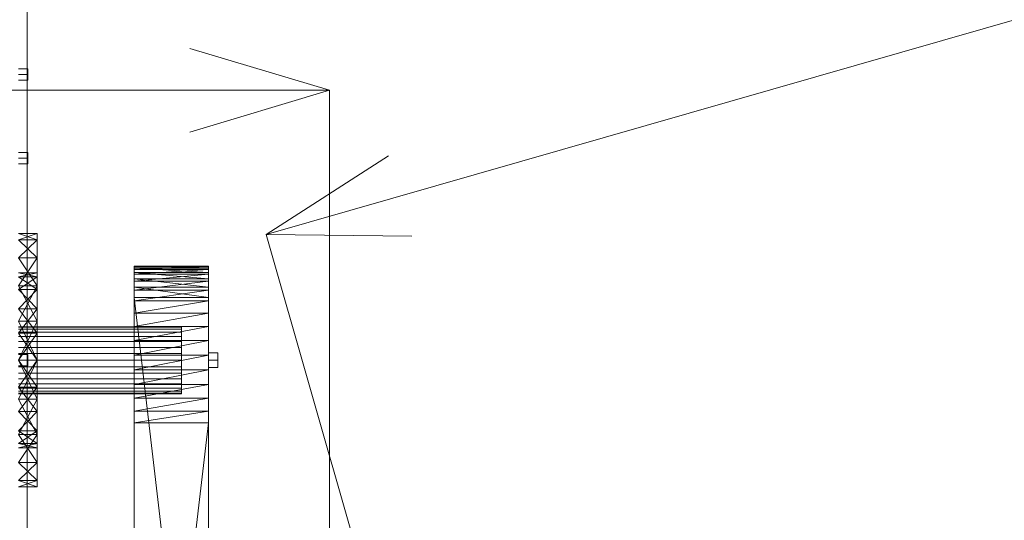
# Model space of a CAD drawing. Header units: millimetres. Extents: x -1970 to 61924, y -58230 to 6847.
# Tile 343 of 656: x 2267 to 3326, y -35062 to -34524. Entities that reach past the tile are written whole.
import ezdxf

# ---------------------------------------------------------------- set-up
doc = ezdxf.new("R2010")
doc.units = ezdxf.units.MM
doc.layers.add('COTAS_P', color=1, linetype='Continuous', lineweight=0)
doc.layers.add('frontal_secador', color=7, linetype='Continuous', lineweight=0)
doc.dimstyles.new('R19_100', dxfattribs={"dimtxt": 250, "dimasz": 150, "dimexe": 150, "dimexo": 80, "dimgap": 100, "dimtad": 1, "dimtih": 1, "dimtoh": 1, "dimdsep": 46, "dimcen": 0.09, "dimadec": 0, "dimazin": 0, "dimtfac": 1, "dimtdec": 4, "dimtofl": 0, "dimtmove": 0, "dimatfit": 3, "dimfxl": 1, "dimtolj": 1, "dimtzin": 0, "dimarcsym": 0})

# ---------------------------------------------------------------- blocks, each defined once
blk = doc.blocks.new('DIM_R26_43')
at = {"layer": 'COTAS_P'}
for p, q in [((-1750, -34600), (-1600, -34555)), ((2600, -34600), (2450, -34555)), ((-1750, -35500), (-1750, -34600)), ((-1750, -34600), (2600, -34600)), ((-1750, -34600), (-1600, -34645)), ((2600, -34600), (2450, -34645)), ((2600, -35500), (2600, -34600))]:
    blk.add_line(p, q, dxfattribs=at)
blk.add_text('4350 P', height=250, dxfattribs=at).set_placement((425, -34500))
blk = doc.blocks.new('DIM_R26_44')
at = {"layer": 'COTAS_P'}
for p, q in [((2531.9, -34754.9), (6515, -33612.7)), ((6515, -33612.7), (6358.4, -33610.8)), ((6515, -33612.7), (6383.2, -33697.3)), ((6763.1, -34477.9), (6515, -33612.7)), ((2531.9, -34754.9), (2663.7, -34670.3)), ((2780, -35620), (2531.9, -34754.9)), ((2531.9, -34754.9), (2688.5, -34756.8))]:
    blk.add_line(p, q, dxfattribs=at)
blk.add_text('4143.62 P', height=250, rotation=16, dxfattribs=at).set_placement((4495.9, -34087.7))

msp = doc.modelspace()

# ---------------------------------------------------------------- linework, layer by layer
at = {"layer": 'frontal_secador'}
for p, q in [((2275, -35865), (2275, -33925)), ((2276, -34576.938), (2266, -34576.938)), ((2276, -34583), (2276, -34576.938)), ((2266, -34583), (2276, -34583)), ((2276, -34589.062), (2266, -34589.062)), ((2276, -34589.062), (2276, -34583)), ((2276, -34666.856), (2266, -34666.856)), ((2266, -34672.918), (2276, -34672.918)), ((2276, -34672.918), (2276, -34666.856)), ((2276, -34678.98), (2276, -34672.918)), ((2276, -34678.98), (2266, -34678.98)), ((2286, -34760.656), (2266, -34754)), ((2286, -34754), (2266, -34754)), ((2286, -34754), (2266, -34760.656)), ((2286, -34760.656), (2286, -34754)), ((2286, -34779.974), (2266, -34760.656)), ((2286, -34760.656), (2266, -34760.656)), ((2286, -34760.656), (2266, -34779.974)), ((2286, -34810.061), (2286, -34760.656)), ((2286, -34760.656), (2286, -34779.974)), ((2286, -34760.656), (2286, -34890)), ((2286, -34760.656), (2286, -34813.952)), ((2286, -34760.656), (2286, -34800.601)), ((2286, -34760.656), (2286, -34796)), ((2286, -34810.061), (2266, -34779.974)), ((2286, -34779.974), (2266, -34779.974)), ((2286, -34779.974), (2266, -34810.061)), ((2286, -34779.974), (2286, -34810.061)), ((2390, -34789.148), (2390, -34795.776)), ((2390, -34791.246), (2390, -34789.148)), ((2390, -34792.393), (2390, -34789.148)), ((2390, -34789.148), (2390, -34789.534)), ((2390, -34789.148), (2390, -34811.626)), ((2390, -34805.193), (2390, -34789.148)), ((2390, -34789.148), (2390, -35529.09)), ((2390, -34853.63), (2390, -34789.148)), ((2470, -34791.246), (2390, -34789.148)), ((2470, -34789.148), (2390, -34789.148)), ((2470, -34789.148), (2390, -34789.534)), ((2390, -34789.534), (2390, -34792.393)), ((2470, -34789.534), (2390, -34789.534)), ((2470, -34789.534), (2390, -34792.393)), ((2390, -34795.776), (2390, -34791.246)), ((2470, -34795.776), (2390, -34791.246)), ((2470, -34791.246), (2390, -34791.246)), ((2470, -34795.776), (2470, -34789.148)), ((2470, -34789.148), (2470, -34791.246)), ((2470, -34789.148), (2470, -34792.393)), ((2470, -34789.534), (2470, -34789.148)), ((2470, -34811.626), (2470, -34789.148)), ((2470, -34789.148), (2470, -34805.193)), ((2470, -35529.09), (2470, -34789.148)), ((2470, -34789.148), (2470, -34853.63)), ((2470, -34792.393), (2470, -34789.534)), ((2470, -34791.246), (2470, -34795.776)), ((2286, -34800.601), (2266, -34796)), ((2286, -34796), (2266, -34796)), ((2286, -34796), (2266, -34800.601)), ((2286, -34813.952), (2266, -34800.601)), ((2286, -34800.601), (2266, -34800.601)), ((2286, -34800.601), (2266, -34813.952)), ((2286, -34796), (2286, -34800.601)), ((2286, -34810.061), (2286, -34796)), ((2286, -34800.601), (2286, -34813.952)), ((2286, -34810.061), (2286, -34800.601)), ((2390, -34805.193), (2390, -34792.393)), ((2390, -34792.393), (2390, -34797.656)), ((2470, -34792.393), (2390, -34792.393)), ((2470, -34792.393), (2390, -34797.656)), ((2390, -34795.776), (2390, -34811.626)), ((2390, -34802.625), (2390, -34795.776)), ((2470, -34802.625), (2390, -34795.776)), ((2470, -34795.776), (2390, -34795.776)), ((2390, -34797.656), (2390, -34805.193)), ((2470, -34797.656), (2390, -34797.656)), ((2470, -34797.656), (2390, -34805.193)), ((2390, -34811.626), (2390, -34802.625)), ((2470, -34811.626), (2390, -34802.625)), ((2470, -34802.625), (2390, -34802.625)), ((2470, -34792.393), (2470, -34805.193)), ((2470, -34797.656), (2470, -34792.393)), ((2470, -34811.626), (2470, -34795.776)), ((2470, -34795.776), (2470, -34802.625)), ((2470, -34805.193), (2470, -34797.656)), ((2470, -34802.625), (2470, -34811.626)), ((2286, -34847.974), (2266, -34810.061)), ((2286, -34810.061), (2266, -34810.061)), ((2286, -34810.061), (2266, -34847.974)), ((2286, -34890), (2286, -34810.061)), ((2286, -34810.061), (2286, -34847.974)), ((2286, -34969.939), (2286, -34810.061)), ((2286, -34810.061), (2286, -34813.952)), ((2286, -34810.061), (2286, -34834.748)), ((2286, -34810.061), (2286, -34860.952)), ((2390, -34826.293), (2390, -34805.193)), ((2390, -34805.193), (2390, -34814.817)), ((2390, -34853.63), (2390, -34805.193)), ((2470, -34805.193), (2390, -34805.193)), ((2470, -34805.193), (2390, -34814.817)), ((2390, -34811.626), (2390, -35502.557)), ((2390, -34822.557), (2390, -34811.626)), ((2390, -34811.626), (2390, -35529.09)), ((2470, -34822.557), (2390, -34811.626)), ((2470, -34811.626), (2390, -34811.626)), ((2470, -34805.193), (2470, -34826.293)), ((2470, -34814.817), (2470, -34805.193)), ((2470, -34805.193), (2470, -34853.63)), ((2470, -35502.557), (2470, -34811.626)), ((2470, -34811.626), (2470, -34822.557)), ((2470, -35529.09), (2470, -34811.626)), ((2286, -34834.748), (2266, -34813.952)), ((2286, -34813.952), (2266, -34813.952)), ((2286, -34813.952), (2266, -34834.748)), ((2286, -34890), (2286, -34813.952)), ((2286, -34813.952), (2286, -34834.748)), ((2390, -34814.817), (2390, -34826.293)), ((2470, -34814.817), (2390, -34814.817)), ((2470, -34814.817), (2390, -34826.293)), ((2390, -35502.557), (2390, -34822.557)), ((2470, -35502.557), (2390, -34822.557)), ((2470, -34822.557), (2390, -34822.557)), ((2470, -34826.293), (2470, -34814.817)), ((2470, -34822.557), (2470, -35502.557)), ((2390, -34853.63), (2390, -34826.293)), ((2390, -34826.293), (2390, -34839.338)), ((2470, -34826.293), (2390, -34826.293)), ((2470, -34826.293), (2390, -34839.338)), ((2470, -34826.293), (2470, -34853.63)), ((2470, -34839.338), (2470, -34826.293)), ((2286, -34860.952), (2266, -34834.748)), ((2286, -34834.748), (2266, -34834.748)), ((2286, -34834.748), (2266, -34860.952)), ((2286, -34890), (2286, -34834.748)), ((2286, -34834.748), (2286, -34860.952)), ((2390, -34839.338), (2390, -34853.63)), ((2470, -34839.338), (2390, -34839.338)), ((2470, -34839.338), (2390, -34853.63)), ((2470, -34853.63), (2470, -34839.338)), ((2286, -34890), (2266, -34847.974)), ((2286, -34847.974), (2266, -34847.974)), ((2286, -34847.974), (2266, -34890)), ((2441, -34854), (2266, -34854)), ((2441, -34854.692), (2266, -34854.692)), ((2286, -34847.974), (2286, -34890)), ((2390, -34884.527), (2390, -34853.63)), ((2390, -34853.63), (2390, -34868.818)), ((2390, -34915.96), (2390, -34853.63)), ((2390, -35657.375), (2390, -34853.63)), ((2390, -34853.63), (2390, -35529.09)), ((2470, -34853.63), (2390, -34853.63)), ((2470, -34853.63), (2390, -34868.818)), ((2441, -34854.692), (2441, -34854)), ((2441, -34856.74), (2441, -34854.692)), ((2470, -34853.63), (2470, -34884.527)), ((2470, -34868.818), (2470, -34853.63)), ((2470, -34853.63), (2470, -34915.96)), ((2470, -34853.63), (2470, -35657.375)), ((2470, -35529.09), (2470, -34853.63)), ((2441, -34856.74), (2266, -34856.74)), ((2441, -34860.067), (2266, -34860.067)), ((2286, -34890), (2266, -34860.952)), ((2286, -34860.952), (2266, -34860.952)), ((2286, -34860.952), (2266, -34890)), ((2441, -34864.544), (2266, -34864.544)), ((2286, -34890), (2286, -34860.952)), ((2286, -34969.939), (2286, -34860.952)), ((2441, -34860.067), (2441, -34856.74)), ((2441, -34864.544), (2441, -34860.067)), ((2441, -34869.999), (2441, -34864.544)), ((2441, -34869.999), (2266, -34869.999)), ((2441, -34876.223), (2266, -34876.223)), ((2390, -34868.818), (2390, -34884.527)), ((2470, -34868.818), (2390, -34868.818)), ((2470, -34868.818), (2390, -34884.527)), ((2441, -34876.223), (2441, -34869.999)), ((2441, -34882.977), (2441, -34876.223)), ((2470, -34884.527), (2470, -34868.818)), ((2441, -34882.977), (2266, -34882.977)), ((2276, -34883.938), (2266, -34883.938)), ((2276, -34890), (2276, -34883.938)), ((2390, -34915.96), (2390, -34884.527)), ((2390, -34884.527), (2390, -34900.371)), ((2470, -34884.527), (2390, -34884.527)), ((2470, -34884.527), (2390, -34900.371)), ((2441, -34890), (2441, -34882.977)), ((2470, -34890), (2470, -34882.206)), ((2480, -34882.206), (2470, -34882.206)), ((2470, -34884.527), (2470, -34915.96)), ((2470, -34900.371), (2470, -34884.527)), ((2480, -34890), (2480, -34882.206)), ((2266, -34890), (2286, -34890)), ((2286, -34890), (2266, -34932.026)), ((2286, -34932.026), (2266, -34890)), ((2286, -34890), (2266, -34919.048)), ((2286, -34919.048), (2266, -34890)), ((2266, -34890), (2441, -34890)), ((2266, -34890), (2276, -34890)), ((2276, -34896.062), (2266, -34896.062)), ((2441, -34897.023), (2266, -34897.023)), ((2276, -34896.062), (2276, -34890)), ((2286, -34919.048), (2286, -34890)), ((2286, -34890), (2286, -34969.939)), ((2286, -34932.026), (2286, -34890)), ((2286, -34945.252), (2286, -34890)), ((2286, -34890), (2286, -35019.344)), ((2286, -34966.048), (2286, -34890)), ((2441, -34897.023), (2441, -34890)), ((2441, -34897.023), (2441, -34903.777)), ((2470, -34890), (2470, -34897.794)), ((2470, -34890), (2480, -34890)), ((2480, -34897.794), (2470, -34897.794)), ((2480, -34897.794), (2480, -34890)), ((2441, -34903.777), (2266, -34903.777)), ((2390, -34900.371), (2390, -34915.96)), ((2470, -34900.371), (2390, -34900.371)), ((2470, -34900.371), (2390, -34915.96)), ((2441, -34903.777), (2441, -34910.001)), ((2470, -34915.96), (2470, -34900.371)), ((2441, -34910.001), (2266, -34910.001)), ((2441, -34915.456), (2266, -34915.456)), ((2286, -34919.048), (2266, -34919.048)), ((2286, -34919.048), (2266, -34945.252)), ((2286, -34945.252), (2266, -34919.048)), ((2286, -34919.048), (2286, -34945.252)), ((2286, -34919.048), (2286, -34969.939)), ((2390, -34944.852), (2390, -34915.96)), ((2390, -34915.96), (2390, -34930.91)), ((2390, -35657.375), (2390, -34915.96)), ((2470, -34915.96), (2390, -34915.96)), ((2470, -34915.96), (2390, -34930.91)), ((2441, -34910.001), (2441, -34915.456)), ((2441, -34915.456), (2441, -34919.933)), ((2470, -34915.96), (2470, -34944.852)), ((2470, -34930.91), (2470, -34915.96)), ((2470, -34915.96), (2470, -35657.375)), ((2441, -34919.933), (2266, -34919.933)), ((2441, -34923.26), (2266, -34923.26)), ((2441, -34925.308), (2266, -34925.308)), ((2441, -34926), (2266, -34926)), ((2441, -34919.933), (2441, -34923.26)), ((2441, -34923.26), (2441, -34925.308)), ((2441, -34925.308), (2441, -34926)), ((2286, -34932.026), (2266, -34932.026)), ((2286, -34932.026), (2266, -34969.939)), ((2286, -34969.939), (2266, -34932.026)), ((2286, -34969.939), (2286, -34932.026)), ((2390, -34930.91), (2390, -34944.852)), ((2470, -34930.91), (2390, -34930.91)), ((2470, -34930.91), (2390, -34944.852)), ((2470, -34944.852), (2470, -34930.91)), ((2286, -34945.252), (2266, -34945.252)), ((2286, -34945.252), (2266, -34966.048)), ((2286, -34966.048), (2266, -34945.252)), ((2286, -34945.252), (2286, -34966.048)), ((2286, -34945.252), (2286, -34969.939)), ((2390, -35637.443), (2390, -34944.852)), ((2390, -34944.852), (2390, -34957.443)), ((2390, -35657.375), (2390, -34944.852)), ((2470, -34944.852), (2390, -34944.852)), ((2470, -34944.852), (2390, -34957.443)), ((2470, -34944.852), (2470, -35637.443)), ((2470, -34957.443), (2470, -34944.852)), ((2470, -34944.852), (2470, -35657.375)), ((2390, -34957.443), (2390, -35637.443)), ((2470, -34957.443), (2390, -34957.443)), ((2470, -34957.443), (2390, -35637.443)), ((2470, -35637.443), (2470, -34957.443)), ((2286, -34966.048), (2266, -34966.048)), ((2286, -34966.048), (2266, -34979.399)), ((2286, -34979.399), (2266, -34966.048)), ((2286, -34969.939), (2266, -34969.939)), ((2286, -34969.939), (2266, -35000.026)), ((2286, -35000.026), (2266, -34969.939)), ((2286, -34966.048), (2286, -35019.344)), ((2286, -34966.048), (2286, -34979.399)), ((2286, -34966.048), (2286, -34969.939)), ((2286, -34969.939), (2286, -35019.344)), ((2286, -35000.026), (2286, -34969.939)), ((2286, -34979.399), (2266, -34979.399)), ((2286, -34979.399), (2266, -34984)), ((2286, -34984), (2266, -34979.399)), ((2286, -34979.399), (2286, -35019.344)), ((2286, -34979.399), (2286, -34984)), ((2286, -34984), (2266, -34984)), ((2286, -34984), (2286, -35019.344)), ((2286, -35000.026), (2266, -35000.026)), ((2286, -35000.026), (2266, -35019.344)), ((2286, -35019.344), (2266, -35000.026)), ((2286, -35019.344), (2286, -35000.026)), ((2286, -35019.344), (2266, -35019.344)), ((2286, -35019.344), (2266, -35026)), ((2286, -35026), (2266, -35019.344)), ((2286, -35019.344), (2286, -35026)), ((2286, -35026), (2266, -35026))]:
    msp.add_line(p, q, dxfattribs=at)

# ---------------------------------------------------------------- dimensions: what is measured, and where the dimension line sits
at = {"layer": 'COTAS_P'}
for p1, p2, picture, middle in [((2780, -35620), (6763.1079, -34477.8622), 'DIM_R26_44', (4523.4803, -34183.7956)), ((-1750, -35500), (2600, -35500), 'DIM_R26_43', (425, -34600))]:
    dim = msp.add_aligned_dim(p1=p1, p2=p2, distance=900, text='<> P', dimstyle='R19_100', dxfattribs=at)
    dim.commit()
    dim.dimension.update_dxf_attribs({"geometry": picture, "text_midpoint": middle})

doc.saveas('drawing.dxf')
